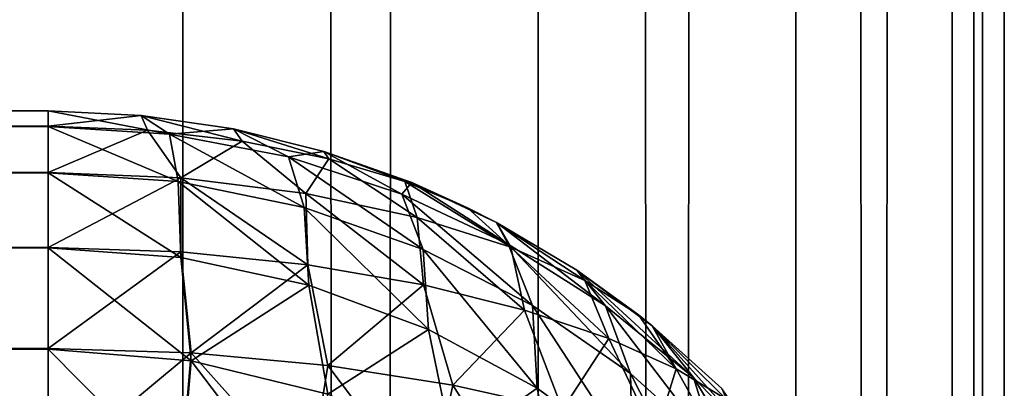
# Model space of a CAD drawing. Extents: x -265 to 265, y 0 to 1027.
# Tile 326 of 396: x 262.94 to 265, y 594.419 to 595.191. Entities that reach past the tile are written whole.
import ezdxf

# ---------------------------------------------------------------- set-up
doc = ezdxf.new("R2010")
doc.units = 0
doc.header["$LTSCALE"] = 65.185185
for name, color, linetype in [('103', 7, 'CONTINUOUS'), ('247', 7, 'CONTINUOUS'), ('248', 7, 'CONTINUOUS'), ('81', 7, 'CONTINUOUS'), ('87', 7, 'CONTINUOUS'), ('88', 7, 'CONTINUOUS'), ('94', 7, 'CONTINUOUS'), ('98', 7, 'CONTINUOUS')]:
    doc.layers.add(name, color=color, linetype=linetype)

msp = doc.modelspace()

# ---------------------------------------------------------------- linework, layer by layer
at = {"layer": '103', "color": 7, "linetype": 'CONTINUOUS'}
for points in [[(263, 595, 23.3), (263, 594.9673, 23.6317), (263.2541, 594.9512, 23.6278), (263, 595, 23.3)], [(263.1945, 594.9905, 23.2986), (263, 595, 23.3), (263.2541, 594.9512, 23.6278), (263.1945, 594.9905, 23.2986)], [(263.3875, 594.9621, 23.2943), (263.1945, 594.9905, 23.2986), (263.2541, 594.9512, 23.6278), (263.3875, 594.9621, 23.2943)], [(263, 594.9673, 23.6317), (263, 594.8705, 23.9509), (263.2717, 594.852, 23.9453), (263, 594.9673, 23.6317)], [(263.2541, 594.9512, 23.6278), (263, 594.9673, 23.6317), (263.2717, 594.852, 23.9453), (263.2541, 594.9512, 23.6278)], [(263.5024, 594.9034, 23.6166), (263.3875, 594.9621, 23.2943), (263.2541, 594.9512, 23.6278), (263.5024, 594.9034, 23.6166)], [(263.5768, 594.915, 23.2873), (263.3875, 594.9621, 23.2943), (263.5024, 594.9034, 23.6166), (263.5768, 594.915, 23.2873)], [(263.5024, 594.9034, 23.6166), (263.2541, 594.9512, 23.6278), (263.5354, 594.7974, 23.9293), (263.5024, 594.9034, 23.6166)], [(263.5354, 594.7974, 23.9293), (263.2541, 594.9512, 23.6278), (263.2717, 594.852, 23.9453), (263.5354, 594.7974, 23.9293)], [(263.7398, 594.8259, 23.5988), (263.5768, 594.915, 23.2873), (263.5024, 594.9034, 23.6166), (263.7398, 594.8259, 23.5988)], [(263.7398, 594.8259, 23.5988), (263.5024, 594.9034, 23.6166), (263.7842, 594.7096, 23.9044), (263.7398, 594.8259, 23.5988)], [(263.7842, 594.7096, 23.9044), (263.5024, 594.9034, 23.6166), (263.5354, 594.7974, 23.9293), (263.7842, 594.7096, 23.9044)], [(263.7608, 594.8497, 23.2774), (263.5768, 594.915, 23.2873), (263.7398, 594.8259, 23.5988), (263.7608, 594.8497, 23.2774)], [(263, 594.8705, 23.9509), (263, 594.7131, 24.245), (263.2772, 594.6934, 24.2382), (263, 594.8705, 23.9509)], [(263.2717, 594.852, 23.9453), (263, 594.8705, 23.9509), (263.2772, 594.6934, 24.2382), (263.2717, 594.852, 23.9453)], [(263.5354, 594.7974, 23.9293), (263.2717, 594.852, 23.9453), (263.545, 594.6355, 24.2186), (263.5354, 594.7974, 23.9293)], [(263.545, 594.6355, 24.2186), (263.2717, 594.852, 23.9453), (263.2772, 594.6934, 24.2382), (263.545, 594.6355, 24.2186)], [(263.962, 594.7211, 23.5758), (263.7608, 594.8497, 23.2774), (263.7398, 594.8259, 23.5988), (263.962, 594.7211, 23.5758)], [(263.9377, 594.7666, 23.265), (263.7608, 594.8497, 23.2774), (263.962, 594.7211, 23.5758), (263.9377, 594.7666, 23.265)], [(263.962, 594.7211, 23.5758), (263.7398, 594.8259, 23.5988), (264.0129, 594.5925, 23.8726), (263.962, 594.7211, 23.5758)], [(264.0129, 594.5925, 23.8726), (263.7398, 594.8259, 23.5988), (263.7842, 594.7096, 23.9044), (264.0129, 594.5925, 23.8726)], [(263.7842, 594.7096, 23.9044), (263.5354, 594.7974, 23.9293), (263.7954, 594.5427, 24.1881), (263.7842, 594.7096, 23.9044)], [(263.7954, 594.5427, 24.1881), (263.5354, 594.7974, 23.9293), (263.545, 594.6355, 24.2186), (263.7954, 594.5427, 24.1881)], [(264.1058, 594.6665, 23.25), (263.9377, 594.7666, 23.265), (264.1661, 594.592, 23.5487), (264.1058, 594.6665, 23.25)], [(264.1661, 594.592, 23.5487), (263.9377, 594.7666, 23.265), (263.962, 594.7211, 23.5758), (264.1661, 594.592, 23.5487)], [(263, 594.7131, 24.245), (263, 594.5014, 24.5028), (263.299, 594.4773, 24.4936), (263, 594.7131, 24.245)], [(263.2772, 594.6934, 24.2382), (263, 594.7131, 24.245), (263.299, 594.4773, 24.4936), (263.2772, 594.6934, 24.2382)], [(264.0129, 594.5925, 23.8726), (263.7842, 594.7096, 23.9044), (264.0225, 594.4199, 24.1494), (264.0129, 594.5925, 23.8726)], [(264.0225, 594.4199, 24.1494), (263.7842, 594.7096, 23.9044), (263.7954, 594.5427, 24.1881), (264.0225, 594.4199, 24.1494)], [(264.1661, 594.592, 23.5487), (263.962, 594.7211, 23.5758), (264.2181, 594.4504, 23.8359), (264.1661, 594.592, 23.5487)], [(264.2181, 594.4504, 23.8359), (263.962, 594.7211, 23.5758), (264.0129, 594.5925, 23.8726), (264.2181, 594.4504, 23.8359)], [(263.545, 594.6355, 24.2186), (263.2772, 594.6934, 24.2382), (263.299, 594.4773, 24.4936), (263.545, 594.6355, 24.2186)], [(264.2635, 594.5503, 23.2325), (264.1058, 594.6665, 23.25), (264.3498, 594.4418, 23.5185), (264.2635, 594.5503, 23.2325)], [(264.3498, 594.4418, 23.5185), (264.1058, 594.6665, 23.25), (264.1661, 594.592, 23.5487), (264.3498, 594.4418, 23.5185)], [(263.5848, 594.4069, 24.4671), (263.545, 594.6355, 24.2186), (263.299, 594.4773, 24.4936), (263.5848, 594.4069, 24.4671)], [(263.7954, 594.5427, 24.1881), (263.545, 594.6355, 24.2186), (263.5848, 594.4069, 24.4671), (263.7954, 594.5427, 24.1881)], [(264.2181, 594.4504, 23.8359), (264.0129, 594.5925, 23.8726), (264.2226, 594.2722, 24.105), (264.2181, 594.4504, 23.8359)], [(264.2226, 594.2722, 24.105), (264.0129, 594.5925, 23.8726), (264.0225, 594.4199, 24.1494), (264.2226, 594.2722, 24.105)], [(264.3498, 594.4418, 23.5185), (264.1661, 594.592, 23.5487), (264.3978, 594.2877, 23.7963), (264.3498, 594.4418, 23.5185)], [(264.3978, 594.2877, 23.7963), (264.1661, 594.592, 23.5487), (264.2181, 594.4504, 23.8359), (264.3978, 594.2877, 23.7963)], [(264.4093, 594.4191, 23.2129), (264.2635, 594.5503, 23.2325), (264.5116, 594.2734, 23.4862), (264.4093, 594.4191, 23.2129)], [(264.5116, 594.2734, 23.4862), (264.2635, 594.5503, 23.2325), (264.3498, 594.4418, 23.5185), (264.5116, 594.2734, 23.4862)], [(263.8463, 594.2955, 24.4263), (263.7954, 594.5427, 24.1881), (263.5848, 594.4069, 24.4671), (263.8463, 594.2955, 24.4263)], [(264.0225, 594.4199, 24.1494), (263.7954, 594.5427, 24.1881), (263.8463, 594.2955, 24.4263), (264.0225, 594.4199, 24.1494)], [(263, 594.5014, 24.5028), (263, 594.2434, 24.7142), (263.2777, 594.2209, 24.7048), (263, 594.5014, 24.5028)], [(263.299, 594.4773, 24.4936), (263, 594.5014, 24.5028), (263.2777, 594.2209, 24.7048), (263.299, 594.4773, 24.4936)], [(263.5429, 594.1554, 24.6777), (263.299, 594.4773, 24.4936), (263.2777, 594.2209, 24.7048), (263.5429, 594.1554, 24.6777)], [(263.5848, 594.4069, 24.4671), (263.299, 594.4773, 24.4936), (263.5429, 594.1554, 24.6777), (263.5848, 594.4069, 24.4671)], [(264.3978, 594.2877, 23.7963), (264.2181, 594.4504, 23.8359), (264.3939, 594.105, 24.0576), (264.3978, 594.2877, 23.7963)], [(264.3939, 594.105, 24.0576), (264.2181, 594.4504, 23.8359), (264.2226, 594.2722, 24.105), (264.3939, 594.105, 24.0576)], [(264.5116, 594.2734, 23.4862), (264.3498, 594.4418, 23.5185), (264.551, 594.1084, 23.755), (264.5116, 594.2734, 23.4862)], [(264.551, 594.1084, 23.755), (264.3498, 594.4418, 23.5185), (264.3978, 594.2877, 23.7963), (264.551, 594.1084, 23.755)], [(264.0759, 594.1502, 24.3755), (264.0225, 594.4199, 24.1494), (263.8463, 594.2955, 24.4263), (264.0759, 594.1502, 24.3755)], [(264.2226, 594.2722, 24.105), (264.0225, 594.4199, 24.1494), (264.0759, 594.1502, 24.3755), (264.2226, 594.2722, 24.105)]]:
    msp.add_3dface(points, dxfattribs=at)
at = {"layer": '247', "color": 7, "linetype": 'CONTINUOUS'}
for points in [[(262.3448, 1, 8.521), (263.2818, 1, 6.9708), (262.3448, 1019, 8.521), (262.3448, 1, 8.521)], [(262.3448, 1019, 8.521), (263.2818, 1, 6.9708), (263.2818, 1019, 6.9708), (262.3448, 1019, 8.521)], [(263.2818, 1, 6.9708), (264.0252, 1, 5.3191), (263.2818, 1019, 6.9708), (263.2818, 1, 6.9708)], [(263.2818, 1019, 6.9708), (264.0252, 1, 5.3191), (264.0252, 1019, 5.3191), (263.2818, 1019, 6.9708)], [(264.0252, 1, 5.3191), (264.5641, 1, 3.5897), (264.0252, 1019, 5.3191), (264.0252, 1, 5.3191)], [(264.0252, 1019, 5.3191), (264.5641, 1, 3.5897), (264.5641, 1019, 3.5897), (264.0252, 1019, 5.3191)], [(264.5641, 1, 3.5897), (264.8906, 1, 1.8081), (264.5641, 1019, 3.5897), (264.5641, 1, 3.5897)], [(264.5641, 1019, 3.5897), (264.8906, 1, 1.8081), (264.8906, 1019, 1.8081), (264.5641, 1019, 3.5897)], [(264.8906, 1, 1.8081), (265, 1), (264.8906, 1019, 1.8081), (264.8906, 1, 1.8081)], [(264.8906, 1019, 1.8081), (265, 1), (265, 1019), (264.8906, 1019, 1.8081)]]:
    msp.add_3dface(points, dxfattribs=at)
at = {"layer": '248', "color": 7, "linetype": 'CONTINUOUS'}
for points in [[(263.2818, 1, -6.9708), (262.3448, 1, -8.521), (263.2818, 1019, -6.9708), (263.2818, 1, -6.9708)], [(263.2818, 1019, -6.9708), (262.3448, 1, -8.521), (262.3448, 1019, -8.521), (263.2818, 1019, -6.9708)], [(264.0252, 1, -5.3191), (263.2818, 1, -6.9708), (264.0252, 1019, -5.3191), (264.0252, 1, -5.3191)], [(264.0252, 1019, -5.3191), (263.2818, 1, -6.9708), (263.2818, 1019, -6.9708), (264.0252, 1019, -5.3191)], [(264.5641, 1, -3.5897), (264.0252, 1, -5.3191), (264.5641, 1019, -3.5897), (264.5641, 1, -3.5897)], [(264.5641, 1019, -3.5897), (264.0252, 1, -5.3191), (264.0252, 1019, -5.3191), (264.5641, 1019, -3.5897)], [(264.8906, 1, -1.8081), (264.5641, 1, -3.5897), (264.8906, 1019, -1.8081), (264.8906, 1, -1.8081)], [(264.8906, 1019, -1.8081), (264.5641, 1, -3.5897), (264.5641, 1019, -3.5897), (264.8906, 1019, -1.8081)], [(265, 1019), (265, 1), (264.8906, 1, -1.8081), (265, 1019)], [(265, 1019), (264.8906, 1, -1.8081), (264.8906, 1019, -1.8081), (265, 1019)]]:
    msp.add_3dface(points, dxfattribs=at)
at = {"layer": '81', "color": 7, "linetype": 'CONTINUOUS'}
for points in [[(-263, 594.9673, 16.3683), (-263, 595, 16.7), (263, 594.9677, 16.3703), (-263, 594.9673, 16.3683)], [(263, 594.9677, 16.3703), (-263, 595, 16.7), (263, 595, 16.7), (263, 594.9677, 16.3703)], [(263, 594.8712, 16.051), (-263, 594.9673, 16.3683), (263, 594.9677, 16.3703), (263, 594.8712, 16.051)], [(-263, 594.8705, 16.0491), (-263, 594.9673, 16.3683), (263, 594.8712, 16.051), (-263, 594.8705, 16.0491)], [(263, 594.7142, 15.7566), (-263, 594.8705, 16.0491), (263, 594.8712, 16.051), (263, 594.7142, 15.7566)], [(-263, 594.7131, 15.755), (-263, 594.8705, 16.0491), (263, 594.7142, 15.7566), (-263, 594.7131, 15.755)], [(263, 594.5028, 15.4986), (-263, 594.7131, 15.755), (263, 594.7142, 15.7566), (263, 594.5028, 15.4986)], [(-263, 594.5014, 15.4972), (-263, 594.7131, 15.755), (263, 594.5028, 15.4986), (-263, 594.5014, 15.4972)], [(263, 594.245, 15.2869), (-263, 594.5014, 15.4972), (263, 594.5028, 15.4986), (263, 594.245, 15.2869)], [(-263, 594.2434, 15.2858), (-263, 594.5014, 15.4972), (263, 594.245, 15.2869), (-263, 594.2434, 15.2858)]]:
    msp.add_3dface(points, dxfattribs=at)
at = {"layer": '87', "color": 7, "linetype": 'CONTINUOUS'}
for points in [[(-263, 595, 23.3), (-263, 594.9677, 23.6297), (263, 595, 23.3), (-263, 595, 23.3)], [(263, 595, 23.3), (-263, 594.9677, 23.6297), (263, 594.9673, 23.6317), (263, 595, 23.3)], [(-263, 594.9677, 23.6297), (-263, 594.8712, 23.949), (263, 594.9673, 23.6317), (-263, 594.9677, 23.6297)], [(263, 594.9673, 23.6317), (-263, 594.8712, 23.949), (263, 594.8705, 23.9509), (263, 594.9673, 23.6317)], [(-263, 594.8712, 23.949), (-263, 594.7142, 24.2434), (263, 594.8705, 23.9509), (-263, 594.8712, 23.949)], [(263, 594.8705, 23.9509), (-263, 594.7142, 24.2434), (263, 594.7131, 24.245), (263, 594.8705, 23.9509)], [(-263, 594.7142, 24.2434), (-263, 594.5028, 24.5014), (263, 594.7131, 24.245), (-263, 594.7142, 24.2434)], [(263, 594.7131, 24.245), (-263, 594.5028, 24.5014), (263, 594.5014, 24.5028), (263, 594.7131, 24.245)], [(-263, 594.5028, 24.5014), (-263, 594.245, 24.7131), (263, 594.5014, 24.5028), (-263, 594.5028, 24.5014)], [(263, 594.5014, 24.5028), (-263, 594.245, 24.7131), (263, 594.2434, 24.7142), (263, 594.5014, 24.5028)]]:
    msp.add_3dface(points, dxfattribs=at)
at = {"layer": '88', "color": 7, "linetype": 'CONTINUOUS'}
for points in [[(263, 595, 16.7), (-263, 595, 16.7), (263, 595, 23.3), (263, 595, 16.7)], [(-263, 595, 16.7), (-263, 595, 23.3), (263, 595, 23.3), (-263, 595, 16.7)]]:
    msp.add_3dface(points, dxfattribs=at)
at = {"layer": '94', "color": 7, "linetype": 'CONTINUOUS'}
for points in [[(263, 595, 16.7), (263, 595, 23.3), (263.1945, 594.9905, 23.2986), (263, 595, 16.7)], [(263.1945, 594.9905, 16.7014), (263, 595, 16.7), (263.1945, 594.9905, 23.2986), (263.1945, 594.9905, 16.7014)], [(263.3875, 594.9621, 16.7057), (263.1945, 594.9905, 16.7014), (263.3875, 594.9621, 23.2943), (263.3875, 594.9621, 16.7057)], [(263.3875, 594.9621, 23.2943), (263.1945, 594.9905, 16.7014), (263.1945, 594.9905, 23.2986), (263.3875, 594.9621, 23.2943)], [(263.5768, 594.915, 16.7127), (263.3875, 594.9621, 16.7057), (263.5768, 594.915, 23.2873), (263.5768, 594.915, 16.7127)], [(263.5768, 594.915, 23.2873), (263.3875, 594.9621, 16.7057), (263.3875, 594.9621, 23.2943), (263.5768, 594.915, 23.2873)], [(263.7608, 594.8497, 16.7226), (263.5768, 594.915, 16.7127), (263.7608, 594.8497, 23.2774), (263.7608, 594.8497, 16.7226)], [(263.7608, 594.8497, 23.2774), (263.5768, 594.915, 16.7127), (263.5768, 594.915, 23.2873), (263.7608, 594.8497, 23.2774)], [(263.8774, 594.7973, 16.7304), (263.7608, 594.8497, 16.7226), (263.9377, 594.7666, 23.265), (263.8774, 594.7973, 16.7304)], [(263.9377, 594.7666, 23.265), (263.7608, 594.8497, 16.7226), (263.7608, 594.8497, 23.2774), (263.9377, 594.7666, 23.265)], [(263.9377, 594.7666, 16.735), (263.8774, 594.7973, 16.7304), (263.9377, 594.7666, 23.265), (263.9377, 594.7666, 16.735)], [(264.1058, 594.6665, 16.75), (263.9377, 594.7666, 16.735), (264.1058, 594.6665, 23.25), (264.1058, 594.6665, 16.75)], [(264.1058, 594.6665, 23.25), (263.9377, 594.7666, 16.735), (263.9377, 594.7666, 23.265), (264.1058, 594.6665, 23.25)], [(264.2346, 594.5734, 16.764), (264.1058, 594.6665, 16.75), (264.2635, 594.5503, 23.2325), (264.2346, 594.5734, 16.764)], [(264.2635, 594.5503, 23.2325), (264.1058, 594.6665, 16.75), (264.1058, 594.6665, 23.25), (264.2635, 594.5503, 23.2325)], [(264.2635, 594.5503, 16.7675), (264.2346, 594.5734, 16.764), (264.2635, 594.5503, 23.2325), (264.2635, 594.5503, 16.7675)], [(264.4093, 594.4191, 16.7871), (264.2635, 594.5503, 16.7675), (264.4093, 594.4191, 23.2129), (264.4093, 594.4191, 16.7871)], [(264.4093, 594.4191, 23.2129), (264.2635, 594.5503, 16.7675), (264.2635, 594.5503, 23.2325), (264.4093, 594.4191, 23.2129)]]:
    msp.add_3dface(points, dxfattribs=at)
at = {"layer": '98', "color": 7, "linetype": 'CONTINUOUS'}
for points in [[(263, 594.9677, 16.3703), (263, 595, 16.7), (263.1945, 594.9905, 16.7014), (263, 594.9677, 16.3703)], [(263, 594.9677, 16.3703), (263.1945, 594.9905, 16.7014), (263.2074, 594.9597, 16.3866), (263, 594.9677, 16.3703)], [(263.1945, 594.9905, 16.7014), (263.3875, 594.9621, 16.7057), (263.4057, 594.9362, 16.4344), (263.1945, 594.9905, 16.7014)], [(263.1945, 594.9905, 16.7014), (263.4057, 594.9362, 16.4344), (263.2074, 594.9597, 16.3866), (263.1945, 594.9905, 16.7014)], [(263, 594.8712, 16.051), (263, 594.9677, 16.3703), (263.2074, 594.9597, 16.3866), (263, 594.8712, 16.051)], [(263.2774, 594.8598, 16.076), (263, 594.8712, 16.051), (263.2074, 594.9597, 16.3866), (263.2774, 594.8598, 16.076)], [(263.4057, 594.9362, 16.4344), (263.2774, 594.8598, 16.076), (263.2074, 594.9597, 16.3866), (263.4057, 594.9362, 16.4344)], [(263.3875, 594.9621, 16.7057), (263.5768, 594.915, 16.7127), (263.5873, 594.8993, 16.5104), (263.3875, 594.9621, 16.7057)], [(263.3875, 594.9621, 16.7057), (263.5873, 594.8993, 16.5104), (263.4057, 594.9362, 16.4344), (263.3875, 594.9621, 16.7057)], [(263.539, 594.827, 16.1489), (263.2774, 594.8598, 16.076), (263.4057, 594.9362, 16.4344), (263.539, 594.827, 16.1489)], [(263.5873, 594.8993, 16.5104), (263.539, 594.827, 16.1489), (263.4057, 594.9362, 16.4344), (263.5873, 594.8993, 16.5104)], [(263.772, 594.7769, 16.263), (263.539, 594.827, 16.1489), (263.5873, 594.8993, 16.5104), (263.772, 594.7769, 16.263)], [(263.5768, 594.915, 16.7127), (263.7608, 594.8497, 16.7226), (263.746, 594.8518, 16.6101), (263.5768, 594.915, 16.7127)], [(263.5768, 594.915, 16.7127), (263.746, 594.8518, 16.6101), (263.5873, 594.8993, 16.5104), (263.5768, 594.915, 16.7127)], [(263.746, 594.8518, 16.6101), (263.772, 594.7769, 16.263), (263.5873, 594.8993, 16.5104), (263.746, 594.8518, 16.6101)], [(263, 594.7142, 15.7566), (263, 594.8712, 16.051), (263.2774, 594.8598, 16.076), (263, 594.7142, 15.7566)], [(263.2777, 594.7048, 15.7791), (263, 594.7142, 15.7566), (263.2774, 594.8598, 16.076), (263.2777, 594.7048, 15.7791)], [(263.5429, 594.6777, 15.8446), (263.2777, 594.7048, 15.7791), (263.2774, 594.8598, 16.076), (263.5429, 594.6777, 15.8446)], [(263.539, 594.827, 16.1489), (263.5429, 594.6777, 15.8446), (263.2774, 594.8598, 16.076), (263.539, 594.827, 16.1489)], [(263.7608, 594.8497, 16.7226), (263.8774, 594.7973, 16.7304), (263.746, 594.8518, 16.6101), (263.7608, 594.8497, 16.7226)], [(263.8774, 594.7973, 16.7304), (263.9678, 594.7145, 16.4095), (263.746, 594.8518, 16.6101), (263.8774, 594.7973, 16.7304)], [(263.9678, 594.7145, 16.4095), (263.772, 594.7769, 16.263), (263.746, 594.8518, 16.6101), (263.9678, 594.7145, 16.4095)], [(263.7849, 594.6358, 15.9484), (263.5429, 594.6777, 15.8446), (263.539, 594.827, 16.1489), (263.7849, 594.6358, 15.9484)], [(263.772, 594.7769, 16.263), (263.7849, 594.6358, 15.9484), (263.539, 594.827, 16.1489), (263.772, 594.7769, 16.263)], [(263.8774, 594.7973, 16.7304), (263.9377, 594.7666, 16.735), (263.9678, 594.7145, 16.4095), (263.8774, 594.7973, 16.7304)], [(263.9962, 594.583, 16.0837), (263.7849, 594.6358, 15.9484), (263.772, 594.7769, 16.263), (263.9962, 594.583, 16.0837)], [(263.9678, 594.7145, 16.4095), (263.9962, 594.583, 16.0837), (263.772, 594.7769, 16.263), (263.9678, 594.7145, 16.4095)], [(263.9377, 594.7666, 16.735), (264.1058, 594.6665, 16.75), (264.1224, 594.6451, 16.5791), (263.9377, 594.7666, 16.735)], [(263.9377, 594.7666, 16.735), (264.1224, 594.6451, 16.5791), (263.9678, 594.7145, 16.4095), (263.9377, 594.7666, 16.735)], [(263, 594.5028, 15.4986), (263, 594.7142, 15.7566), (263.2777, 594.7048, 15.7791), (263, 594.5028, 15.4986)], [(264.1729, 594.5234, 16.2431), (263.9962, 594.583, 16.0837), (263.9678, 594.7145, 16.4095), (264.1729, 594.5234, 16.2431)], [(264.1224, 594.6451, 16.5791), (264.1729, 594.5234, 16.2431), (263.9678, 594.7145, 16.4095), (264.1224, 594.6451, 16.5791)], [(263.299, 594.4936, 15.5227), (263, 594.5028, 15.4986), (263.2777, 594.7048, 15.7791), (263.299, 594.4936, 15.5227)], [(263.5429, 594.6777, 15.8446), (263.299, 594.4936, 15.5227), (263.2777, 594.7048, 15.7791), (263.5429, 594.6777, 15.8446)], [(263.5848, 594.4671, 15.5931), (263.299, 594.4936, 15.5227), (263.5429, 594.6777, 15.8446), (263.5848, 594.4671, 15.5931)], [(263.7849, 594.6358, 15.9484), (263.5848, 594.4671, 15.5931), (263.5429, 594.6777, 15.8446), (263.7849, 594.6358, 15.9484)], [(264.1058, 594.6665, 16.75), (264.2346, 594.5734, 16.764), (264.1224, 594.6451, 16.5791), (264.1058, 594.6665, 16.75)], [(263.8463, 594.4263, 15.7045), (263.5848, 594.4671, 15.5931), (263.7849, 594.6358, 15.9484), (263.8463, 594.4263, 15.7045)], [(263.9962, 594.583, 16.0837), (263.8463, 594.4263, 15.7045), (263.7849, 594.6358, 15.9484), (263.9962, 594.583, 16.0837)], [(264.2346, 594.5734, 16.764), (264.3134, 594.4605, 16.4194), (264.1224, 594.6451, 16.5791), (264.2346, 594.5734, 16.764)], [(264.3134, 594.4605, 16.4194), (264.1729, 594.5234, 16.2431), (264.1224, 594.6451, 16.5791), (264.3134, 594.4605, 16.4194)], [(264.0759, 594.3755, 15.8498), (263.8463, 594.4263, 15.7045), (263.9962, 594.583, 16.0837), (264.0759, 594.3755, 15.8498)], [(264.1729, 594.5234, 16.2431), (264.0759, 594.3755, 15.8498), (263.9962, 594.583, 16.0837), (264.1729, 594.5234, 16.2431)], [(264.2346, 594.5734, 16.764), (264.2635, 594.5503, 16.7675), (264.3134, 594.4605, 16.4194), (264.2346, 594.5734, 16.764)], [(264.2635, 594.5503, 16.7675), (264.4093, 594.4191, 16.7871), (264.4184, 594.397, 16.6064), (264.2635, 594.5503, 16.7675)], [(264.2635, 594.5503, 16.7675), (264.4184, 594.397, 16.6064), (264.3134, 594.4605, 16.4194), (264.2635, 594.5503, 16.7675)], [(264.2695, 594.3184, 16.0214), (264.0759, 594.3755, 15.8498), (264.1729, 594.5234, 16.2431), (264.2695, 594.3184, 16.0214)], [(264.3134, 594.4605, 16.4194), (264.2695, 594.3184, 16.0214), (264.1729, 594.5234, 16.2431), (264.3134, 594.4605, 16.4194)], [(263, 594.245, 15.2869), (263, 594.5028, 15.4986), (263.299, 594.4936, 15.5227), (263, 594.245, 15.2869)], [(263.2772, 594.2382, 15.3066), (263, 594.245, 15.2869), (263.299, 594.4936, 15.5227), (263.2772, 594.2382, 15.3066)], [(263.545, 594.2186, 15.3645), (263.2772, 594.2382, 15.3066), (263.299, 594.4936, 15.5227), (263.545, 594.2186, 15.3645)], [(263.5848, 594.4671, 15.5931), (263.545, 594.2186, 15.3645), (263.299, 594.4936, 15.5227), (263.5848, 594.4671, 15.5931)], [(263.7954, 594.1881, 15.4573), (263.545, 594.2186, 15.3645), (263.5848, 594.4671, 15.5931), (263.7954, 594.1881, 15.4573)], [(263.8463, 594.4263, 15.7045), (263.7954, 594.1881, 15.4573), (263.5848, 594.4671, 15.5931), (263.8463, 594.4263, 15.7045)], [(264.4259, 594.2586, 16.2118), (264.2695, 594.3184, 16.0214), (264.3134, 594.4605, 16.4194), (264.4259, 594.2586, 16.2118)], [(264.4184, 594.397, 16.6064), (264.4259, 594.2586, 16.2118), (264.3134, 594.4605, 16.4194), (264.4184, 594.397, 16.6064)], [(264.0225, 594.1494, 15.5801), (263.7954, 594.1881, 15.4573), (263.8463, 594.4263, 15.7045), (264.0225, 594.1494, 15.5801)], [(264.0759, 594.3755, 15.8498), (264.0225, 594.1494, 15.5801), (263.8463, 594.4263, 15.7045), (264.0759, 594.3755, 15.8498)]]:
    msp.add_3dface(points, dxfattribs=at)

doc.saveas('drawing.dxf')
